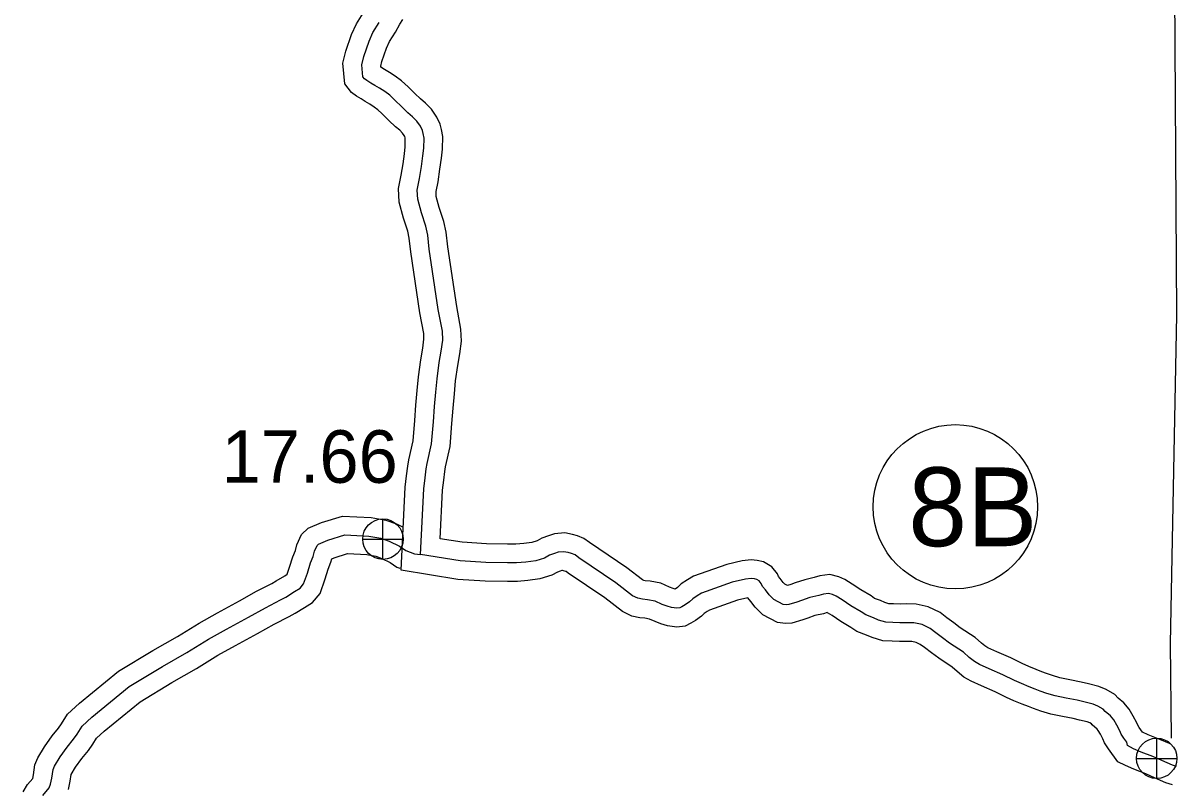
# Model space of a CAD drawing. Extents: x 31699 to 244310, y -8841 to 11474.
# Drawn here: x 99086 to 99704, y 8773 to 9182 of the extents above; entities that cross this region are included whole.
import ezdxf

# ---------------------------------------------------------------- set-up
doc = ezdxf.new("R2010")
doc.units = 0
for name, color, linetype in [('B_Logo', 7, 'Continuous'), ('Level 21', 7, 'Continuous'), ('Level 55', 7, 'Continuous'), ('R_Border Notes', 7, 'Continuous'), ('R_Logo', 7, 'Continuous'), ('S_WALL_ANNOT', 7, 'Continuous')]:
    doc.layers.add(name, color=color, linetype=linetype)

msp = doc.modelspace()

# ---------------------------------------------------------------- linework, layer by layer
at = {"layer": 'B_Logo'}
for points in [[(99301.62, 8938.58), (99302.24, 8943.54), (99302.71, 8946.42), (99305.07, 8956.91), (99306.01, 8968.62), (99306.69, 8976.86), (99307.31, 8984.49), (99308.02, 8991.73), (99309.15, 9000.38), (99310.21, 9006.55), (99311.01, 9012.45), (99310.84, 9017.19), (99308.65, 9028.77), (99303.86, 9061.08), (99303.02, 9068.68), (99301.98, 9073.4), (99299.62, 9080.7), (99297.66, 9087.87), (99297.42, 9092.81), (99298.68, 9098.99), (99299.66, 9105.43), (99300.47, 9111.13), (99300.84, 9115.35), (99301.05, 9120.7), (99300.6, 9123.1), (99300.16, 9124.76), (99299.18, 9127.01), (99297.25, 9129.71), (99294.93, 9132.13), (99292.42, 9134.27), (99289.09, 9137.34), (99285.48, 9141), (99282.69, 9143.61), (99279.98, 9145.56), (99277.21, 9147.36), (99274.72, 9148.85), (99272.62, 9150.13), (99270.4, 9151.55), (99269.18, 9152.4), (99268.35, 9153.51), (99267.74, 9159.98), (99268.84, 9164.42), (99271.59, 9172.57), (99273.68, 9177.16), (99277.09, 9182.52)], [(99677.57, 8795.18), (99677.18, 8797.04), (99675.67, 8799.14), (99674.16, 8801.38), (99673.45, 8803.1), (99671.85, 8806.14), (99670.19, 8808.98), (99668.48, 8811.08), (99665.7, 8813.49), (99664.54, 8814.73), (99661.77, 8816.34), (99659.15, 8817.41), (99654.26, 8818.64), (99650.58, 8819.49), (99644.76, 8820.7), (99638.94, 8821.84), (99634.32, 8823.2), (99630.76, 8824.46), (99628.08, 8825.47), (99624.99, 8826.67), (99620.75, 8828.44), (99617.05, 8830.1), (99610.86, 8833.1), (99603.53, 8836.34), (99598.42, 8838.7), (99595.59, 8840.24), (99592.87, 8842.45), (99589.81, 8845.19), (99582.31, 8850.16), (99578.59, 8852.95), (99574.93, 8855.68), (99571.95, 8857.95), (99567.64, 8860.06), (99563.29, 8860.96), (99559.43, 8861.07), (99555.7, 8860.99), (99551.97, 8861.17), (99548.24, 8861.29), (99544.28, 8862.47), (99541.6, 8863.61), (99537.43, 8865.19), (99534.93, 8866.93), (99529.46, 8870.15), (99524.87, 8873.32), (99521.63, 8875.26), (99519.74, 8876.08), (99517.6, 8876.63), (99514.88, 8876.31), (99512.3, 8875.58), (99507.53, 8874.47), (99503.04, 8872.96), (99500.59, 8872.04), (99496.36, 8870.74), (99494.83, 8870.7), (99493.23, 8870.87), (99488.31, 8873.5), (99485.79, 8875.91), (99483.8, 8878.61), (99482.23, 8880.51), (99481.53, 8882.03), (99480.43, 8883.48), (99479.15, 8884.25), (99477.94, 8884.49), (99476.21, 8884.65), (99473.02, 8884.31), (99466, 8882.68), (99449.55, 8876.83), (99447.25, 8875.51), (99444.82, 8873.92), (99443.06, 8872.27), (99440.77, 8870.55), (99439.06, 8869.51), (99437.95, 8868.95), (99436.35, 8868.78), (99433.48, 8869.11), (99431.13, 8869.86), (99428.51, 8870.87), (99424.68, 8872.59), (99420.6, 8873.37), (99417.93, 8873.64), (99415.39, 8874.12), (99412.56, 8875.53), (99403.62, 8882.41), (99383.94, 8895.86), (99381.85, 8897.35), (99380.03, 8898.05), (99378.09, 8898.61), (99375.75, 8899.09), (99372.82, 8898.82), (99370.78, 8898.17), (99368.2, 8897.25), (99365.5, 8895.71), (99360.88, 8894.27), (99355.57, 8893.55), (99350.58, 8893.17), (99345.72, 8893.13), (99334.13, 8893.27), (99320.33, 8894.22), (99299.15, 8897.62), (99300.95, 8932.82), (99301.62, 8938.58)], [(99096.93, 8768.52), (99100.36, 8772.54), (99101.12, 8774.56), (99101.84, 8777.85), (99102.47, 8782.35), (99103.23, 8784.23), (99106.18, 8789.11), (99109.92, 8794.41), (99113.43, 8798.57), (99115.36, 8801.42), (99117.99, 8805.62), (99123.21, 8810.49), (99143.21, 8826.91), (99160.95, 8837.61), (99174.1, 8845.06), (99185.66, 8852.2), (99195.26, 8857.57), (99207.03, 8864.05), (99216.1, 8869.07), (99224.2, 8873.26), (99226.96, 8874.8), (99231.75, 8877.71), (99234.64, 8879.58), (99236.59, 8881.83), (99238.59, 8887.62), (99240.33, 8893.08), (99241.65, 8896.58), (99242.45, 8899.41), (99243.78, 8902.45), (99244.5, 8903.13), (99249.51, 8905.25), (99258.7, 8908.13), (99271.5, 8907.49), (99277.91, 8906.29), (99282.34, 8904.72), (99287.86, 8902.04), (99291.25, 8899.71), (99295.88, 8897.88), (99299.15, 8897.62)], [(99703.73, 8784.08), (99701.6, 8784.74), (99695.96, 8787.19), (99691.13, 8789.32), (99684.82, 8791.76), (99680.86, 8793.56), (99677.57, 8795.18)]]:
    msp.add_lwpolyline(points, dxfattribs=at)
at = {"layer": 'Level 21'}
for p, q in [((99279.02, 8895), (99279.02, 8916.66)), ((99268.19, 8905.83), (99289.86, 8905.83)), ((99693.2, 8777.54), (99693.2, 8799.21)), ((99682.36, 8788.38), (99704.03, 8788.38))]:
    msp.add_line(p, q, dxfattribs=at)
for centre in [(99279.02, 8905.83), (99693.2, 8788.38)]:
    msp.add_circle(centre, 10.83, dxfattribs=at)
at = {"layer": 'Level 55'}
for points in [[(99291.7, 8939.82), (99292.34, 8944.96), (99292.89, 8948.33), (99295.16, 8958.41), (99296.04, 8969.43), (99296.72, 8977.68), (99297.35, 8985.39), (99298.08, 8992.86), (99299.26, 9001.87), (99300.33, 9008.07), (99300.99, 9012.94), (99300.87, 9016.07), (99298.78, 9027.11), (99293.94, 9059.8), (99293.14, 9067.05), (99292.32, 9070.78), (99290.04, 9077.84), (99287.73, 9086.29), (99287.37, 9093.58), (99288.83, 9100.75), (99289.77, 9106.89), (99290.53, 9112.27), (99290.86, 9115.99), (99291.01, 9119.96), (99290.84, 9120.89), (99290.69, 9121.47), (99290.43, 9122.05), (99289.53, 9123.31), (99288.06, 9124.85), (99285.78, 9126.79), (99282.14, 9130.15), (99278.5, 9133.84), (99276.33, 9135.87), (99274.33, 9137.3), (99271.93, 9138.87), (99269.54, 9140.29), (99267.32, 9141.66), (99264.86, 9143.22), (99262.12, 9145.12), (99258.66, 9149.81), (99257.63, 9160.74), (99259.23, 9167.22), (99262.27, 9176.25), (99264.87, 9181.94), (99268.46, 9187.58)], [(99311.54, 8937.34), (99312.14, 8942.12), (99312.53, 8944.52), (99314.98, 8955.4), (99315.97, 8967.81), (99316.65, 8976.04), (99317.27, 8983.6), (99317.95, 8990.59), (99319.04, 8998.88), (99320.1, 9005.03), (99321.04, 9011.96), (99320.8, 9018.31), (99318.51, 9030.43), (99313.78, 9062.36), (99312.9, 9070.3), (99311.65, 9076.02), (99309.21, 9083.56), (99307.6, 9089.46), (99307.47, 9092.05), (99308.52, 9097.23), (99309.56, 9103.97), (99310.41, 9109.99), (99310.82, 9114.71), (99311.09, 9121.44), (99310.36, 9125.3), (99309.63, 9128.05), (99307.92, 9131.97), (99304.97, 9136.1), (99301.81, 9139.4), (99299.06, 9141.76), (99296.04, 9144.53), (99292.46, 9148.17), (99289.05, 9151.36), (99285.64, 9153.81), (99282.5, 9155.86), (99279.89, 9157.4), (99277.93, 9158.61), (99277.92, 9158.62), (99277.86, 9159.23), (99278.45, 9161.62), (99280.9, 9168.89), (99282.49, 9172.38), (99285.72, 9177.45), (99287.99, 9181.67), (99289.68, 9184.25)], [(99672.38, 8786.59), (99667.47, 8793.42), (99665.3, 8796.63), (99664.38, 8798.87), (99663.11, 8801.28), (99661.95, 8803.26), (99661.28, 8804.08), (99658.75, 8806.27), (99658.23, 8806.83), (99657.34, 8807.35), (99656.02, 8807.89), (99651.92, 8808.92), (99648.44, 8809.72), (99642.79, 8810.89), (99636.56, 8812.11), (99631.24, 8813.69), (99627.34, 8815.06), (99624.51, 8816.12), (99621.24, 8817.39), (99616.78, 8819.26), (99612.83, 8821.03), (99606.65, 8824.02), (99599.41, 8827.23), (99593.93, 8829.75), (99589.99, 8831.9), (99586.37, 8834.84), (99583.68, 8837.25), (99576.55, 8841.99), (99572.6, 8844.94), (99568.91, 8847.69), (99566.67, 8849.4), (99564.38, 8850.52), (99562.12, 8850.99), (99559.4, 8851.07), (99555.57, 8850.98), (99551.57, 8851.18), (99546.63, 8851.33), (99540.89, 8853.05), (99537.87, 8854.33), (99532.73, 8856.28), (99529.52, 8858.51), (99524.08, 8861.72), (99519.46, 8864.9), (99517.04, 8866.35), (99516.79, 8866.46), (99514.79, 8865.89), (99510.26, 8864.84), (99506.4, 8863.54), (99503.83, 8862.57), (99497.97, 8860.77), (99494.43, 8860.69), (99490.25, 8861.12), (99482.38, 8865.33), (99478.25, 8869.29), (99475.92, 8872.45), (99474.34, 8874.35), (99468.82, 8873.07), (99453.75, 8867.71), (99452.49, 8866.99), (99451.02, 8866.02), (99449.5, 8864.6), (99446.39, 8862.26), (99443.91, 8860.75), (99440.8, 8859.2), (99436.3, 8858.72), (99431.36, 8859.29), (99427.81, 8860.43), (99424.67, 8861.64), (99421.66, 8862.99), (99419.15, 8863.46), (99416.5, 8863.74), (99412.18, 8864.55), (99407.24, 8867.01), (99397.74, 8874.31), (99378.23, 8887.66), (99377.09, 8888.47), (99376.86, 8888.55), (99375.7, 8888.89), (99375.18, 8888.99), (99374.81, 8888.96), (99373.98, 8888.7), (99372.39, 8888.13), (99369.51, 8886.49), (99363.05, 8884.48), (99356.62, 8883.6), (99351.01, 8883.17), (99345.71, 8883.13), (99333.73, 8883.27), (99319.19, 8884.28), (99288.7, 8889.17), (99290.98, 8933.65), (99291.69, 8939.73)], [(99685.67, 8802.36), (99683.88, 8804.86), (99683.02, 8806.13), (99682.53, 8807.33), (99680.6, 8811), (99678.43, 8814.7), (99675.68, 8818.07), (99672.64, 8820.7), (99670.84, 8822.63), (99666.2, 8825.33), (99662.28, 8826.94), (99656.61, 8828.36), (99652.72, 8829.26), (99646.73, 8830.5), (99641.32, 8831.56), (99637.4, 8832.72), (99634.18, 8833.85), (99631.64, 8834.81), (99628.73, 8835.94), (99624.73, 8837.62), (99621.27, 8839.16), (99615.06, 8842.17), (99607.65, 8845.45), (99602.9, 8847.64), (99601.18, 8848.58), (99599.37, 8850.05), (99595.95, 8853.12), (99588.08, 8858.34), (99584.57, 8860.96), (99580.95, 8863.66), (99577.23, 8866.5), (99570.91, 8869.59), (99564.47, 8870.93), (99559.46, 8871.08), (99555.83, 8870.99), (99552.37, 8871.16), (99549.85, 8871.24), (99547.68, 8871.89), (99545.32, 8872.89), (99542.14, 8874.1), (99540.34, 8875.36), (99534.85, 8878.59), (99530.27, 8881.74), (99526.21, 8884.16), (99523.02, 8885.56), (99518.27, 8886.79), (99512.91, 8886.14), (99509.81, 8885.27), (99504.8, 8884.1), (99499.68, 8882.38), (99497.35, 8881.5), (99495.57, 8880.96), (99494.24, 8881.67), (99493.33, 8882.54), (99491.68, 8884.77), (99490.76, 8885.88), (99490.15, 8887.21), (99487.23, 8891.05), (99482.81, 8893.72), (99479.39, 8894.4), (99476.14, 8894.7), (99471.35, 8894.19), (99463.18, 8892.3), (99445.35, 8885.95), (99442.01, 8884.03), (99438.62, 8881.81), (99436.63, 8879.95), (99435.38, 8879.01), (99434.46, 8879.3), (99432.36, 8880.11), (99427.7, 8882.2), (99422.05, 8883.27), (99419.37, 8883.55), (99418.6, 8883.69), (99417.89, 8884.04), (99409.5, 8890.5), (99389.66, 8904.07), (99386.6, 8906.24), (99383.2, 8907.54), (99380.48, 8908.32), (99376.31, 8909.18), (99370.84, 8908.68), (99367.57, 8907.65), (99364.01, 8906.36), (99361.5, 8904.94), (99358.7, 8904.07), (99354.51, 8903.5), (99350.16, 8903.17), (99345.74, 8903.13), (99334.54, 8903.26), (99321.47, 8904.17), (99309.6, 8906.07), (99310.92, 8931.98), (99311.56, 8937.43)], [(99086.4, 8770.5), (99088.82, 8774.43), (99091.55, 8777.62), (99091.99, 8779.63), (99092.74, 8784.94), (99094.25, 8788.71), (99097.81, 8794.59), (99102, 8800.53), (99105.44, 8804.61), (99106.98, 8806.88), (99110.22, 8812.04), (99116.62, 8818.02), (99137.43, 8835.1), (99155.9, 8846.24), (99169, 8853.66), (99180.58, 8860.83), (99190.4, 8866.31), (99202.2, 8872.81), (99211.38, 8877.89), (99219.47, 8882.08), (99221.93, 8883.44), (99226.44, 8886.18), (99227.82, 8887.08), (99229.1, 8890.78), (99230.88, 8896.36), (99232.14, 8899.72), (99233.02, 8902.8), (99235.42, 8908.29), (99238.92, 8911.63), (99246.06, 8914.65), (99257.41, 8918.21), (99272.67, 8917.44), (99280.51, 8915.98), (99286.21, 8913.96), (99289.57, 8912.33)], [(99110.73, 8771.73), (99111.69, 8776.08), (99112.21, 8779.75), (99112.21, 8779.76), (99114.55, 8783.63), (99117.85, 8788.29), (99121.41, 8792.52), (99123.74, 8795.96), (99125.77, 8799.2), (99129.8, 8802.96), (99149, 8818.73), (99166, 8828.98), (99179.19, 8836.45), (99190.73, 8843.58), (99200.11, 8848.82), (99211.86, 8855.3), (99220.82, 8860.25), (99228.92, 8864.45), (99231.98, 8866.15), (99237.07, 8869.24), (99241.27, 8871.96), (99245.41, 8876.75), (99248.08, 8884.47), (99249.78, 8889.79), (99251.15, 8893.45), (99251.68, 8895.31), (99252.96, 8895.85), (99259.98, 8898.05), (99270.33, 8897.53), (99275.31, 8896.61), (99278.48, 8895.49), (99282.81, 8893.38), (99286.51, 8890.83), (99288.08, 8890.21)], [(99700.84, 8795.98), (99699.97, 8796.35), (99694.95, 8798.56), (99688.7, 8800.98), (99685.67, 8802.36)], [(99701.75, 8774.22), (99698.12, 8775.35), (99691.96, 8778.03), (99687.31, 8780.07), (99680.94, 8782.54), (99676.58, 8784.53), (99672.38, 8786.59)]]:
    msp.add_lwpolyline(points, dxfattribs=at)
at = {"layer": 'R_Border Notes'}
msp.add_circle((99585.45, 8923.15), 44, dxfattribs=at)
at = {"layer": 'R_Logo'}
msp.add_lwpolyline([(99702.61, 9349.47), (99702.81, 9199.75), (99703.79, 9025.87), (99700.34, 8849.91), (99701, 8799.23)], dxfattribs=at)

# ---------------------------------------------------------------- texts
at = {"layer": 'R_Border Notes'}
msp.add_text('8B', height=42.24, dxfattribs=at).set_placement((99560.25, 8902.03))
at = {"layer": 'S_WALL_ANNOT'}
msp.add_text('17.66', height=28.16, dxfattribs=at).set_placement((99192.71, 8936))

doc.saveas('drawing.dxf')
